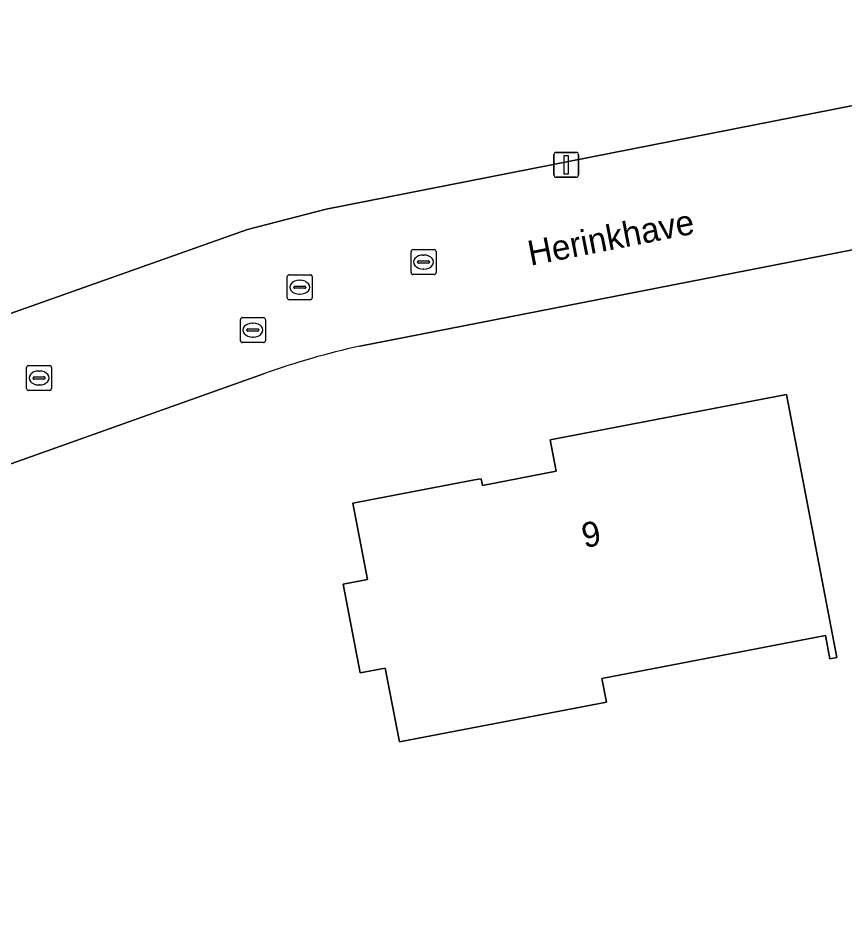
# Model space of a CAD drawing. Extents: x 157648 to 158502, y 379212 to 380938.
# Drawn here: x 158181.33 to 158214.5, y 380182.14 to 380218.75 of the extents above; entities that cross this region are included whole.
import ezdxf

# ---------------------------------------------------------------- set-up
doc = ezdxf.new("R2010")
doc.units = 0
for name, color, linetype in [('IMGEO_Erf', 7, 'Continuous'), ('IMGEO_Kolk', 7, 'Continuous'), ('IMGEO_Lichtmast', 7, 'Continuous'), ('IMGEO_Openbare_ruimte_label', 7, 'Continuous'), ('IMGEO_Pand', 7, 'Continuous'), ('IMGEO_Pand_nummerreeks', 7, 'Continuous'), ('IMGEO_Rijbaan_lokaal_open', 7, 'Continuous'), ('IMGEO_Rioolput', 7, 'Continuous')]:
    doc.layers.add(name, color=color, linetype=linetype)

msp = doc.modelspace()

# ---------------------------------------------------------------- linework, layer by layer
at = {"layer": 'IMGEO_Erf'}
for points in [[(158166.582, 380206.823), (158169.582, 380202.726), (158169.797, 380202.917), (158190.532, 380210.271), (158193.686, 380211.088), (158245.234, 380221.247), (158243.431, 380250)], [(158253.955, 380178.433), (158249.732, 380199.752), (158249.31, 380199.723), (158249.282, 380199.871), (158225.953, 380195.277), (158226.014, 380194.869), (158222.575, 380194.188), (158222.466, 380194.594), (158221.97, 380194.353), (158214.817, 380209.454), (158195.034, 380205.584)], [(158191.21, 380204.483), (158173.283, 380198.101), (158173.173, 380198.029), (158173.576, 380197.468)]]:
    msp.add_lwpolyline(points, dxfattribs=at)
msp.add_lwpolyline([(158204.751, 380192.235), (158204.934, 380191.28), (158196.626, 380189.687), (158196.059, 380192.648), (158195.047, 380192.454), (158194.364, 380196.021), (158195.345, 380196.209), (158194.758, 380199.272), (158199.644, 380200.208), (158199.906, 380200.258), (158199.957, 380199.989), (158202.926, 380200.558), (158202.685, 380201.818), (158212.164, 380203.635), (158214.188, 380193.072), (158213.903, 380193.017), (158213.724, 380193.955)], close=True, dxfattribs=at)
msp.add_arc((158202.44, 380172.669), 33.738, 102.6811, 109.443, dxfattribs=at)
at = {"layer": 'IMGEO_Kolk'}
for p, q in [((158197.098, 380208.532), (158197.098, 380209.384)), ((158197.173, 380209.458), (158198.025, 380209.458)), ((158198.099, 380209.384), (158198.099, 380208.532)), ((158197.357, 380208.952), (158197.357, 380208.964)), ((158197.795, 380208.915), (158197.397, 380208.915)), ((158197.4, 380209.001), (158197.798, 380209.001)), ((158197.586, 380209.238), (158197.611, 380209.238)), ((158197.841, 380208.964), (158197.841, 380208.952)), ((158197.609, 380208.678), (158197.584, 380208.678)), ((158198.025, 380208.458), (158197.173, 380208.458)), ((158181.663, 380203.876), (158181.663, 380204.728)), ((158181.738, 380204.802), (158182.59, 380204.802)), ((158182.151, 380204.582), (158182.176, 380204.582)), ((158182.664, 380204.728), (158182.664, 380203.876)), ((158181.922, 380204.296), (158181.922, 380204.308)), ((158182.36, 380204.259), (158181.962, 380204.259)), ((158181.965, 380204.345), (158182.363, 380204.345)), ((158182.406, 380204.308), (158182.406, 380204.296)), ((158182.59, 380203.802), (158181.738, 380203.802)), ((158182.174, 380204.022), (158182.149, 380204.022))]:
    msp.add_line(p, q, dxfattribs=at)
for points in [[(158197.098, 380208.532), (158197.098, 380209.384)], [(158197.173, 380209.458), (158198.025, 380209.458)], [(158198.099, 380209.384), (158198.099, 380208.532)], [(158198.025, 380208.458), (158197.173, 380208.458)], [(158181.663, 380203.876), (158181.663, 380204.728)], [(158181.738, 380204.802), (158182.59, 380204.802)], [(158182.664, 380204.728), (158182.664, 380203.876)], [(158182.59, 380203.802), (158181.738, 380203.802)]]:
    msp.add_lwpolyline(points, dxfattribs=at)
for centre, radius, start, end in [((158197.175, 380209.382), 0.0765, 91.552, 178.448), ((158197.175, 380209.382), 0.0765, 91.552, 178.448), ((158198.023, 380209.382), 0.0765, 1.552, 88.448), ((158198.023, 380209.382), 0.0765, 1.552, 88.448), ((158197.397, 380208.961), 0.0403, 85.8775, 175.7526), ((158197.394, 380208.951), 0.0366, 178.938, 274.7102), ((158197.798, 380208.958), 0.043, 264.8664, 352.4533), ((158197.802, 380208.963), 0.0386, 1.7309, 96.639), ((158197.175, 380208.534), 0.0765, 181.552, 268.448), ((158197.175, 380208.534), 0.0765, 181.552, 268.448), ((158198.023, 380208.534), 0.0765, 271.552, 358.448), ((158198.023, 380208.534), 0.0765, 271.552, 358.448), ((158181.74, 380204.726), 0.0765, 91.552, 178.448), ((158181.74, 380204.726), 0.0765, 91.552, 178.448), ((158182.588, 380204.726), 0.0765, 1.552, 88.448), ((158182.588, 380204.726), 0.0765, 1.552, 88.448), ((158181.962, 380204.305), 0.0403, 85.8775, 175.7526), ((158181.959, 380204.295), 0.0366, 178.938, 274.7102), ((158182.363, 380204.302), 0.043, 264.8664, 352.4533), ((158182.367, 380204.307), 0.0386, 1.7309, 96.639), ((158181.74, 380203.878), 0.0765, 181.552, 268.448), ((158181.74, 380203.878), 0.0765, 181.552, 268.448), ((158182.588, 380203.878), 0.0765, 271.552, 358.448), ((158182.588, 380203.878), 0.0765, 271.552, 358.448)]:
    msp.add_arc(centre, radius, start, end, dxfattribs=at)
for centre, major_axis, ratio, start_param, end_param in [((158197.585, 380208.958), (-0.387, 0.002), 0.722429, 4.712389, 7.853982), ((158197.61, 380208.958), (-0.39, 0.002), 0.717154, 1.570796, 4.712389), ((158182.15, 380204.302), (-0.387, 0.002), 0.722429, 4.712389, 7.853982), ((158182.175, 380204.302), (-0.39, 0.002), 0.717154, 1.570796, 4.712389)]:
    msp.add_ellipse(centre, major_axis=major_axis, ratio=ratio, start_param=start_param, end_param=end_param, dxfattribs=at)
at = {"layer": 'IMGEO_Lichtmast'}
for p, q in [((158202.925, 380213.363), (158203.715, 380213.363)), ((158203.715, 380213.363), (158202.925, 380213.363)), ((158202.825, 380212.463), (158202.825, 380213.263)), ((158202.825, 380213.263), (158202.825, 380212.463)), ((158203.815, 380213.263), (158203.815, 380212.463)), ((158203.815, 380212.463), (158203.815, 380213.263)), ((158203.715, 380212.363), (158202.925, 380212.363)), ((158202.925, 380212.363), (158203.715, 380212.363))]:
    msp.add_line(p, q, dxfattribs=at)
msp.add_lwpolyline([(158203.245, 380213.238), (158203.395, 380213.238), (158203.395, 380212.488), (158203.245, 380212.488), (158203.245, 380213.238)], dxfattribs=at)
for centre, start, end in [((158202.925, 380213.263), 90, 180), ((158202.925, 380213.263), 90, 180), ((158203.715, 380213.263), 0, 90), ((158203.715, 380213.263), 360, 90), ((158202.925, 380212.463), 180, 270), ((158202.925, 380212.463), 180, 270), ((158203.715, 380212.463), 270, 0), ((158203.715, 380212.463), 270, 0)]:
    msp.add_arc(centre, 0.1, start, end, dxfattribs=at)
at = {"layer": 'IMGEO_Pand'}
msp.add_lwpolyline([(158202.685, 380201.818), (158202.926, 380200.558), (158199.957, 380199.989), (158199.906, 380200.258), (158199.644, 380200.208), (158194.758, 380199.272), (158195.345, 380196.209), (158194.364, 380196.021), (158195.047, 380192.454), (158196.059, 380192.648), (158196.626, 380189.687), (158204.934, 380191.28), (158204.751, 380192.235), (158213.724, 380193.955), (158213.903, 380193.017), (158214.188, 380193.072), (158212.164, 380203.635)], close=True, dxfattribs=at)
at = {"layer": 'IMGEO_Rijbaan_lokaal_open'}
for points in [[(158246.209, 380216.392), (158245.754, 380218.66), (158245.234, 380221.247), (158193.686, 380211.088), (158190.532, 380210.271), (158169.797, 380202.917), (158173.283, 380198.101), (158191.21, 380204.483)], [(158195.034, 380205.584), (158214.817, 380209.454), (158217.726, 380210.037)]]:
    msp.add_lwpolyline(points, dxfattribs=at)
msp.add_arc((158202.44, 380172.669), 33.738, 102.6811, 109.443, dxfattribs=at)
at = {"layer": 'IMGEO_Rioolput'}
for p, q in [((158192.126, 380207.52), (158192.126, 380208.372)), ((158192.201, 380208.446), (158193.053, 380208.446)), ((158192.614, 380208.226), (158192.639, 380208.226)), ((158193.127, 380208.372), (158193.127, 380207.52)), ((158192.385, 380207.94), (158192.385, 380207.952)), ((158192.823, 380207.903), (158192.425, 380207.903)), ((158192.428, 380207.989), (158192.826, 380207.989)), ((158192.869, 380207.952), (158192.869, 380207.94)), ((158193.053, 380207.446), (158192.201, 380207.446)), ((158192.637, 380207.666), (158192.612, 380207.666)), ((158190.322, 380206.726), (158191.174, 380206.726)), ((158190.247, 380205.8), (158190.247, 380206.652)), ((158190.735, 380206.506), (158190.76, 380206.506)), ((158191.248, 380206.652), (158191.248, 380205.8)), ((158190.506, 380206.22), (158190.506, 380206.232)), ((158190.944, 380206.183), (158190.546, 380206.183)), ((158190.549, 380206.269), (158190.947, 380206.269)), ((158190.99, 380206.232), (158190.99, 380206.22)), ((158191.174, 380205.726), (158190.322, 380205.726)), ((158190.758, 380205.946), (158190.733, 380205.946))]:
    msp.add_line(p, q, dxfattribs=at)
for points in [[(158192.126, 380207.52), (158192.126, 380208.372)], [(158192.201, 380208.446), (158193.053, 380208.446)], [(158193.127, 380208.372), (158193.127, 380207.52)], [(158193.053, 380207.446), (158192.201, 380207.446)], [(158190.322, 380206.726), (158191.174, 380206.726)], [(158190.247, 380205.8), (158190.247, 380206.652)], [(158191.248, 380206.652), (158191.248, 380205.8)], [(158191.174, 380205.726), (158190.322, 380205.726)]]:
    msp.add_lwpolyline(points, dxfattribs=at)
for centre, radius, start, end in [((158192.203, 380208.37), 0.0765, 91.552, 178.448), ((158192.203, 380208.37), 0.0765, 91.552, 178.448), ((158193.051, 380208.37), 0.0765, 1.552, 88.448), ((158193.051, 380208.37), 0.0765, 1.552, 88.448), ((158192.425, 380207.949), 0.0403, 85.8775, 175.7526), ((158192.422, 380207.939), 0.0366, 178.938, 274.7102), ((158192.826, 380207.946), 0.043, 264.8664, 352.4533), ((158192.83, 380207.951), 0.0386, 1.7309, 96.639), ((158192.203, 380207.522), 0.0765, 181.552, 268.448), ((158192.203, 380207.522), 0.0765, 181.552, 268.448), ((158193.051, 380207.522), 0.0765, 271.552, 358.448), ((158193.051, 380207.522), 0.0765, 271.552, 358.448), ((158190.324, 380206.65), 0.0765, 91.552, 178.448), ((158190.324, 380206.65), 0.0765, 91.552, 178.448), ((158191.172, 380206.65), 0.0765, 1.552, 88.448), ((158191.172, 380206.65), 0.0765, 1.552, 88.448), ((158190.546, 380206.229), 0.0403, 85.8775, 175.7526), ((158190.543, 380206.219), 0.0366, 178.938, 274.7102), ((158190.947, 380206.226), 0.043, 264.8664, 352.4533), ((158190.951, 380206.231), 0.0386, 1.7309, 96.639), ((158190.324, 380205.802), 0.0765, 181.552, 268.448), ((158190.324, 380205.802), 0.0765, 181.552, 268.448), ((158191.172, 380205.802), 0.0765, 271.552, 358.448), ((158191.172, 380205.802), 0.0765, 271.552, 358.448)]:
    msp.add_arc(centre, radius, start, end, dxfattribs=at)
for centre, major_axis, ratio, start_param, end_param in [((158192.613, 380207.946), (-0.387, 0.002), 0.722429, 4.712389, 7.853982), ((158192.638, 380207.946), (-0.39, 0.002), 0.717154, 1.570796, 4.712389), ((158190.734, 380206.226), (-0.387, 0.002), 0.722429, 4.712389, 7.853982), ((158190.759, 380206.226), (-0.39, 0.002), 0.717154, 1.570796, 4.712389)]:
    msp.add_ellipse(centre, major_axis=major_axis, ratio=ratio, start_param=start_param, end_param=end_param, dxfattribs=at)

# ---------------------------------------------------------------- texts
at = {"layer": 'IMGEO_Openbare_ruimte_label'}
msp.add_text('Herinkhave', height=1, rotation=11.0739, dxfattribs=at).set_placement((158201.889, 380208.807))
at = {"layer": 'IMGEO_Pand_nummerreeks'}
msp.add_text('9', height=1, rotation=10.849, dxfattribs=at).set_placement((158204.049, 380197.469))

doc.saveas('drawing.dxf')
